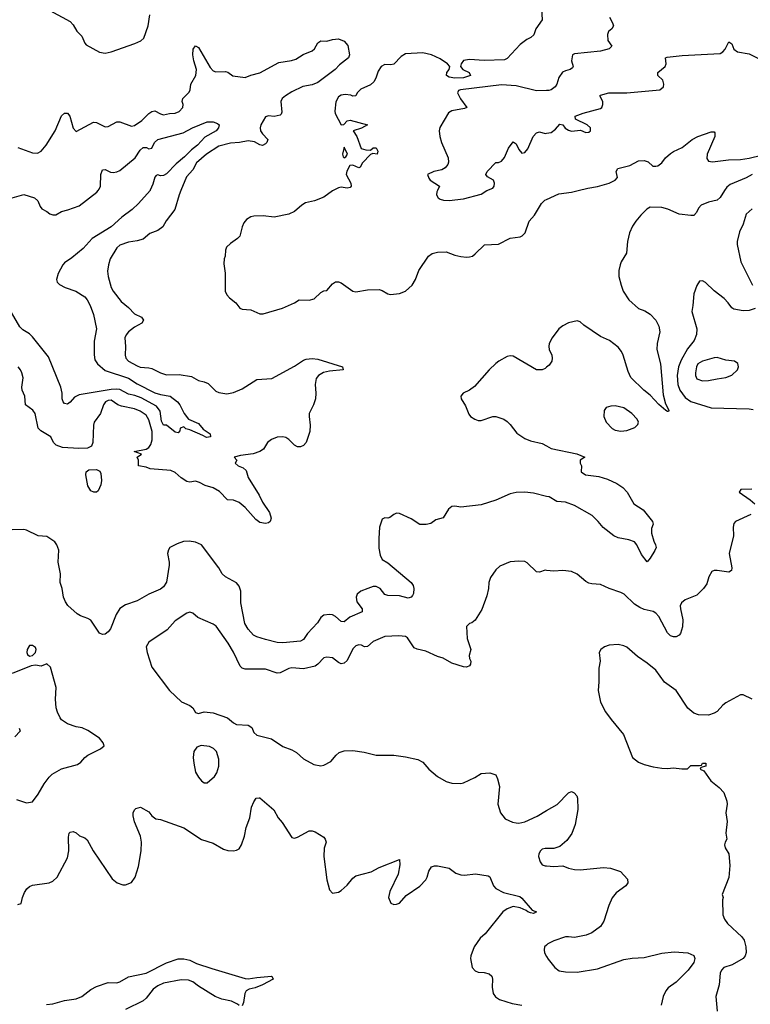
# Model space of a CAD drawing. Header units: inches. Extents: x 1552611 to 1694776, y 811966 to 917215.
# Tile 370 of 549: x 1666382 to 1671398, y 844417 to 851172. Entities that reach past the tile are written whole.
import ezdxf

# ---------------------------------------------------------------- set-up
doc = ezdxf.new("R2010")
doc.units = ezdxf.units.IN
doc.header["$MEASUREMENT"] = 0
for name, color, linetype in [('B6864', 7, 'Continuous'), ('B6865', 7, 'Continuous'), ('B6874', 7, 'Continuous'), ('B6875', 7, 'Continuous')]:
    doc.layers.add(name, color=color, linetype=linetype)

msp = doc.modelspace()

# ---------------------------------------------------------------- linework, layer by layer
at = {"layer": 'B6864', "color": 5}
for points, elevation in [([(1666241.6, 850000), (1666290, 849961.6), (1666330, 849950.2), (1666410, 849972.9), (1666484.7, 849950), (1666508.1, 849928.1), (1666522, 849890), (1666533.8, 849873.8), (1666570, 849855.3), (1666590, 849838.9), (1666610, 849832.7), (1666630, 849834), (1666670, 849856.5), (1666713.5, 849866.5), (1666790, 849895.1), (1666912, 849988), (1666920.9, 850000)], 860), ([(1667277.6, 850000), (1667198.4, 849910), (1667154, 849870), (1667083, 849817), (1667010.1, 849749.9), (1666879.5, 849670), (1666818.4, 849601.6), (1666741.4, 849538.6), (1666690, 849502.9), (1666677.7, 849490), (1666646.6, 849430), (1666634.7, 849390), (1666640.3, 849370), (1666654.7, 849354.7), (1666694.9, 849334.9), (1666768, 849310), (1666830, 849270.4), (1666846.7, 849250), (1666866.7, 849210), (1666890.3, 849150), (1666910.3, 849050), (1666893, 848967), (1666892.9, 848872.9), (1666898.8, 848838.8), (1666917, 848810), (1666970, 848764.4), (1667130, 848713.1), (1667190, 848674.1), (1667310, 848612.2), (1667350, 848600.4), (1667416, 848590), (1667466, 848550), (1667482.8, 848530), (1667510.7, 848470.7), (1667541, 848430), (1667610, 848400.4), (1667642.5, 848362.5), (1667690.7, 848330), (1667693.4, 848310), (1667665.3, 848305.3), (1667640.1, 848320.1), (1667550, 848358), (1667523.7, 848363.7), (1667510, 848379), (1667484.7, 848370), (1667482, 848350), (1667470, 848338), (1667450, 848342), (1667390, 848389), (1667370, 848389), (1667356.9, 848416.9), (1667346.6, 848486.6), (1667321.4, 848521.4), (1667216.9, 848576.9), (1667173.2, 848593.2), (1667130, 848602.3), (1667070, 848633.9), (1667050, 848637.5), (1667010, 848635.5), (1666790, 848598.6), (1666758.6, 848581.4), (1666730, 848548.6), (1666710, 848534.4), (1666690, 848537.7), (1666680.1, 848550), (1666675.1, 848570), (1666673.3, 848610), (1666665, 848650), (1666579.6, 848859.6), (1666470, 848997), (1666450, 849017.1), (1666405, 849045), (1666384.3, 849064.3), (1666310.4, 849190.4)], 860), ([(1667489.5, 850000), (1667477.3, 849970), (1667446.7, 849870), (1667388.9, 849791.1), (1667365, 849750), (1667330, 849724.5), (1667275.8, 849704.2), (1667230, 849667), (1667190, 849654.8), (1667130, 849645.3), (1667070, 849624), (1667050, 849605.6), (1667004.7, 849530), (1666991.3, 849490), (1666985.8, 849445.9), (1666988.9, 849410), (1667010, 849334), (1667023.6, 849310), (1667079.3, 849239.3), (1667130, 849198.3), (1667170, 849152.7), (1667218.4, 849130), (1667232.9, 849110), (1667220.3, 849090), (1667170, 849062.7), (1667130, 849030.6), (1667113.5, 849010), (1667105, 848990), (1667109.1, 848930), (1667107.1, 848870), (1667111.7, 848850), (1667129.7, 848829.7), (1667190, 848796.2), (1667210, 848787.7), (1667270, 848783.2), (1667290, 848777.6), (1667350, 848749.4), (1667390, 848736.3), (1667477, 848737), (1667563, 848723), (1667610, 848695.9), (1667650, 848687.7), (1667676.4, 848676.4), (1667730, 848622.3), (1667750, 848613.8), (1667805.1, 848605.1), (1667850, 848614.7), (1667910, 848638.8), (1668010, 848703.9), (1668113.3, 848710), (1668270, 848795.1), (1668330, 848835), (1668350, 848842.7), (1668390, 848848.1), (1668430, 848841.8), (1668597.6, 848790), (1668602, 848770), (1668510, 848761.4), (1668469, 848751), (1668434.3, 848730), (1668418.6, 848710), (1668410.1, 848670), (1668415.1, 848610), (1668413.4, 848570), (1668400.5, 848530), (1668370.8, 848469.2), (1668368.7, 848450), (1668377.4, 848390), (1668373.7, 848346.4), (1668350, 848272), (1668330, 848251.1), (1668310, 848241.6), (1668290, 848241.6), (1668270, 848252.9), (1668230, 848292.3), (1668210, 848305.7), (1668190, 848310.9), (1668150, 848308.7), (1668110, 848290.5), (1668082.8, 848270), (1668055.3, 848224.8), (1668031.5, 848208.5), (1667986.4, 848193.6), (1667898.8, 848181.2), (1667854, 848170), (1667872, 848150), (1667862, 848130), (1667882, 848110), (1667916.4, 848096.4), (1667938, 848078), (1667951.2, 848030), (1668025.4, 847910), (1668050, 847862), (1668097.7, 847790), (1668108.2, 847751.8), (1668102.3, 847730), (1668090, 847719.8), (1668070, 847715.4), (1668030, 847722.7), (1668003.1, 847743.1), (1667930, 847824.5), (1667890, 847859.8), (1667850, 847876.1), (1667810, 847878.5), (1667754.9, 847934.9), (1667710, 847959.3), (1667655.5, 847975.5), (1667616.3, 847996.3), (1667590, 848004.8), (1667550, 847999.3), (1667530, 848003.4), (1667490, 848029.3), (1667450, 848064.2), (1667419.7, 848079.7), (1667278, 848090), (1667250, 848100.9), (1667198, 848110), (1667198, 848150), (1667188, 848170), (1667218, 848190), (1667168, 848210), (1667250, 848224.4), (1667270, 848236.9), (1667283, 848257), (1667290.9, 848289.1), (1667292.6, 848347.4), (1667270, 848426.6), (1667250, 848458.4), (1667210, 848486.2), (1667170, 848501.7), (1667080.5, 848520.5), (1667056, 848530), (1667010, 848562), (1666990, 848559.5), (1666971, 848550), (1666958.8, 848530), (1666938.4, 848470), (1666893.4, 848410), (1666888.4, 848390), (1666884.1, 848270), (1666874.5, 848245.5), (1666847, 848233), (1666789.4, 848230.6), (1666676.9, 848236.9), (1666632.1, 848252.1), (1666615.7, 848270), (1666596.2, 848310), (1666528.6, 848350), (1666509.7, 848370), (1666488, 848470), (1666472.8, 848492.8), (1666422.4, 848530), (1666418, 848590), (1666399.7, 848630), (1666396.9, 848650), (1666405.4, 848714.6), (1666397.6, 848750), (1666387.3, 848770), (1666372, 848790)], 880), ([(1668533.9, 850000), (1668530, 849998), (1668470, 849954.3), (1668407.3, 849930), (1668345.2, 849914.8), (1668320.3, 849899.7), (1668270, 849856.8), (1668230, 849838.5), (1668130, 849817.7), (1668053.5, 849826.5), (1667990, 849823.6), (1667970, 849819.5), (1667938.6, 849801.5), (1667921.3, 849778.7), (1667909, 849751), (1667893.4, 849686.6), (1667877.3, 849670), (1667830, 849637), (1667802.8, 849610), (1667794.8, 849590), (1667793.4, 849550), (1667785.5, 849530), (1667782.8, 849497.2), (1667793.5, 849433.5), (1667793.7, 849310), (1667804.8, 849284.8), (1667823.6, 849263.6), (1667866.8, 849230), (1667892.8, 849192.8), (1667910, 849186), (1667970, 849181.1), (1668030, 849154), (1668053.2, 849153.2), (1668186.3, 849193.7), (1668269, 849230), (1668302, 849250), (1668370, 849247.6), (1668404.1, 849255.9), (1668450, 849300.5), (1668470, 849310.6), (1668490, 849314), (1668530, 849360.7), (1668550, 849374), (1668570, 849374), (1668590, 849367.3), (1668670, 849310.4), (1668690, 849303.7), (1668770, 849318), (1668850, 849320.3), (1668870, 849314.6), (1668910, 849290.3), (1668926.9, 849286.9), (1668990, 849293.6), (1669030, 849308.2), (1669076.8, 849350), (1669100.4, 849390), (1669122.9, 849450), (1669189.7, 849550.3), (1669212.9, 849567.1), (1669250, 849577.1), (1669310, 849579.3), (1669370, 849557.1), (1669410, 849548), (1669450, 849542), (1669470, 849544.9), (1669490, 849550.5), (1669510, 849565.5), (1669573.6, 849626.4), (1669670, 849632.7), (1669750, 849672.7), (1669818, 849682), (1669831.5, 849688.5), (1669851.4, 849708.6), (1669879.3, 849790), (1669916, 849830), (1669963.7, 849910), (1669987.3, 849932.7), (1670000, 849938.6)], 920), ([(1669250.3, 850000), (1669245.5, 849990), (1669243, 849970), (1669256.3, 849950), (1669270, 849940.4), (1669292.6, 849932.6), (1669331.1, 849931.1), (1669430, 849942.5), (1669550, 849975.2), (1669589.5, 850000)], 940), ([(1670000, 848787.2), (1669990, 848779.3), (1669969.4, 848769.4), (1669930, 848769.3), (1669770, 848863.5), (1669750, 848865.7), (1669730, 848860.9), (1669672, 848830), (1669650, 848812.8), (1669605.5, 848770), (1669505.3, 848654.8), (1669470, 848629.6), (1669426.8, 848610), (1669410.7, 848590), (1669413, 848570), (1669442.2, 848522.2), (1669465.3, 848465.3), (1669477.1, 848450), (1669508, 848430), (1669530, 848422.7), (1669550, 848422), (1669630, 848450.3), (1669650, 848450.3), (1669706, 848430), (1669730, 848415.5), (1669750, 848395.5), (1669795.3, 848335.3), (1669850, 848298), (1669890, 848282.7), (1669970, 848264.9), (1670000, 848247.1)], 920), ([(1670000, 847901.5), (1669910, 847924.4), (1669851.1, 847931.1), (1669790, 847928.7), (1669750, 847918.7), (1669650, 847874.7), (1669550, 847842.4), (1669410, 847827.6), (1669370, 847834.5), (1669350, 847832.7), (1669326.4, 847813.6), (1669290, 847754), (1669239.8, 847740.2), (1669204.5, 847715.5), (1669172.1, 847707.9), (1669130, 847707.3), (1669070, 847747.3), (1668990, 847782.9), (1668970, 847785.6), (1668950, 847777.6), (1668923.4, 847756.6), (1668910, 847751.8), (1668890, 847754), (1668870, 847744.5), (1668853.2, 847690), (1668847.4, 847612.6), (1668847.1, 847547.1), (1668857.2, 847497.2), (1668870, 847468.8), (1668910, 847446.5), (1669070.6, 847310.6), (1669083.9, 847290), (1669088.9, 847270), (1669085.4, 847234.6), (1669079.4, 847220.6), (1669070, 847209.7), (1669050, 847202.4), (1668990, 847218.8), (1668910, 847220.9), (1668890, 847228.3), (1668856.5, 847270), (1668830, 847282.5), (1668810, 847282.9), (1668772.8, 847270), (1668724.9, 847250), (1668699.5, 847230), (1668692.7, 847210), (1668697.3, 847177.3), (1668732.7, 847130), (1668732.7, 847110), (1668648.4, 847071.6), (1668610, 847041.7), (1668590, 847042.6), (1668550, 847077.7), (1668530, 847088.4), (1668510, 847092.1), (1668470, 847086.9), (1668450, 847071.1), (1668426.7, 847033.4), (1668359.2, 846960.8), (1668330, 846920.4), (1668310, 846908.1), (1668190, 846896.8), (1668150, 846898.4), (1668070, 846918.7), (1668010, 846938), (1667988.5, 846950), (1667950, 846989.8), (1667927.1, 847030), (1667901.1, 847170), (1667899.5, 847250), (1667890, 847285.1), (1667870, 847307.8), (1667794.5, 847350), (1667772, 847370), (1667749.6, 847410), (1667630, 847569.8), (1667590, 847587.3), (1667546.2, 847593.8), (1667507.9, 847592.1), (1667463.8, 847576.2), (1667414, 847550), (1667404.4, 847535.6), (1667396.4, 847510), (1667408.8, 847450), (1667408.8, 847428.8), (1667390, 847312.7), (1667370, 847281.1), (1667350, 847264.2), (1667268.7, 847230), (1667190, 847185.1), (1667110, 847158), (1667070, 847132.5), (1667044.1, 847090), (1667006.7, 846993.3), (1666990, 846972), (1666970, 846957), (1666950, 846954.5), (1666930, 846962.7), (1666871.3, 847051.3), (1666850, 847063.9), (1666801.1, 847081.1), (1666776.6, 847096.6), (1666712.9, 847152.9), (1666697.1, 847177.1), (1666684.4, 847210), (1666673.7, 847270), (1666659.3, 847310), (1666662, 847370), (1666646.6, 847450), (1666651.4, 847531.4), (1666637.7, 847570), (1666623, 847590), (1666570, 847625.3), (1666510, 847629.7), (1666429, 847670), (1666410, 847674.5), (1666330, 847672.7)], 920), ([(1670000, 847392.9), (1669990, 847394), (1669950, 847380.7), (1669930, 847382.9), (1669865.3, 847445.3), (1669850, 847454), (1669810, 847457.6), (1669750, 847451.8), (1669677.5, 847422.5), (1669650, 847397.2), (1669615.5, 847344.5), (1669603.5, 847310), (1669600.7, 847270), (1669590, 847219), (1669555.6, 847124.4), (1669508.3, 847051.7), (1669485.5, 847034.5), (1669470, 847029.4), (1669450.4, 847009.6), (1669453.4, 846926.6), (1669479, 846850), (1669468.8, 846810), (1669470.4, 846790), (1669478.4, 846770), (1669478, 846750), (1669470, 846739.3), (1669450, 846729.7), (1669430, 846731.6), (1669350, 846756.4), (1669290, 846791.3), (1669250, 846802.4), (1669170, 846838.3), (1669110, 846852.3), (1669090, 846862), (1669044.2, 846930), (1669030, 846939.8), (1668984.4, 846944.4), (1668890, 846940.4), (1668810, 846905.1), (1668770, 846871.8), (1668750, 846869.6), (1668730, 846879.6), (1668710, 846882.4), (1668690, 846876.9), (1668670, 846855.8), (1668630, 846776.2), (1668610, 846757.6), (1668590, 846751.6), (1668570, 846760.7), (1668530, 846794), (1668490, 846798.9), (1668470, 846794.3), (1668430, 846749.6), (1668410, 846736.3), (1668330, 846718), (1668250, 846724.1), (1668230, 846721.4), (1668170, 846689.8), (1668150, 846688.6), (1668070, 846714.8), (1667930, 846716.4), (1667910, 846722), (1667896, 846736), (1667850, 846832.3), (1667814.3, 846894.3), (1667731.3, 847010), (1667710, 847023.5), (1667606, 847070), (1667570, 847099.3), (1667550, 847106), (1667530, 847101.2), (1667450, 847047.1), (1667393.9, 846986.1), (1667270, 846901.2), (1667250.7, 846870), (1667258, 846830), (1667290.7, 846730), (1667410.3, 846570.3), (1667492.5, 846492.5), (1667550, 846467.3), (1667570, 846450.7), (1667590, 846418), (1667610, 846411), (1667650, 846424), (1667710, 846415.5), (1667810, 846382), (1667850, 846347.7), (1667870, 846336.3), (1667951.8, 846331.8), (1667975.6, 846315.6), (1667990, 846281), (1668010, 846263), (1668110, 846237.1), (1668190, 846184.9), (1668250, 846162), (1668283.7, 846143.7), (1668330, 846100.5), (1668400.9, 846060.9), (1668450, 846053.4), (1668470, 846056.3), (1668517.7, 846082.3), (1668554.5, 846125.5), (1668576.6, 846143.4), (1668610, 846155.5), (1668670, 846157.6), (1668747.4, 846147.4), (1668830, 846125.5), (1668950, 846124.9), (1669030, 846114.9), (1669116.1, 846096.1), (1669150, 846078), (1669190.6, 846030), (1669250, 845979.1), (1669310, 845944.9), (1669350, 845933.4), (1669410, 845930.6), (1669430, 845935.5), (1669507.2, 845972.8), (1669550, 846001), (1669610, 846004.7), (1669650, 845992), (1669663.5, 845963.5), (1669676, 845910), (1669665.5, 845790), (1669683, 845730), (1669714, 845690), (1669765.7, 845665.7), (1669790, 845660.9), (1669810, 845659.6), (1669850, 845667.9), (1669933.7, 845706.3), (1670000, 845745.8)], 940), ([(1666361.1, 845821.1), (1666430, 845798.8), (1666470, 845806.8), (1666510, 845858.8), (1666549.8, 845930.2), (1666584.1, 845975.9), (1666604.6, 845995.4), (1666670, 846032.2), (1666779.1, 846060.9), (1666802.5, 846077.5), (1666829, 846110), (1666850, 846126), (1666938, 846170), (1666962, 846190), (1666955.3, 846210), (1666930, 846242), (1666850, 846296), (1666812.5, 846312.5), (1666770, 846320.9), (1666710, 846340.9), (1666670, 846369.2), (1666661.2, 846381.2), (1666641.2, 846421.2), (1666634, 846450), (1666629.5, 846510), (1666632.3, 846590), (1666593.3, 846730), (1666570, 846751.6), (1666530, 846737.2), (1666490, 846743.7), (1666461.1, 846738.9), (1666330, 846686)], 940), ([(1666378.8, 846310), (1666386, 846290), (1666348.8, 846251.2)], 940), ([(1666370, 845101), (1666392.3, 845107.7), (1666400.9, 845150), (1666415.6, 845184.4), (1666431.6, 845208.4), (1666450, 845224), (1666470, 845233.4), (1666584, 845250), (1666610, 845262.4), (1666639.5, 845290), (1666710, 845421), (1666720.4, 845470), (1666716.6, 845563.4), (1666723, 845590), (1666730, 845597.6), (1666750, 845602), (1666770, 845592), (1666792.7, 845572.7), (1666830, 845557.6), (1666845.4, 845545.4), (1666887.9, 845470), (1667016.7, 845276.7), (1667050.8, 845250), (1667090, 845237), (1667110, 845235.8), (1667150, 845253), (1667175.6, 845290), (1667198, 845362), (1667216.9, 845470), (1667219.5, 845530), (1667212.7, 845570), (1667170, 845668), (1667160.9, 845710), (1667161.2, 845730), (1667170, 845751.3), (1667180.2, 845759.8), (1667212, 845770), (1667270, 845738), (1667290.6, 845710.6), (1667318, 845690), (1667350, 845684.2), (1667510, 845627.1), (1667630, 845547.7), (1667710, 845523.1), (1667780.7, 845480.7), (1667812.1, 845472.1), (1667850, 845470.4), (1667870, 845473), (1667890, 845482.8), (1667905.1, 845510), (1667925.6, 845570), (1667936.9, 845630), (1667963.3, 845696.7), (1667973.6, 845770), (1667990, 845806.8), (1668006.6, 845830), (1668027, 845833), (1668030, 845832.7), (1668128, 845750), (1668156.7, 845696.7), (1668183.4, 845663.4), (1668250, 845560.7), (1668270, 845556.3), (1668290, 845563), (1668370, 845606.4), (1668390, 845606.4), (1668410, 845599.3), (1668470, 845564), (1668480.5, 845550), (1668485.5, 845530), (1668472.2, 845487.8), (1668470.3, 845430), (1668490.3, 845270), (1668510, 845201), (1668530, 845178.8), (1668570, 845184.9), (1668590, 845198), (1668630, 845234.4), (1668670, 845283.1), (1668690, 845298), (1668794.6, 845325.4), (1668850, 845354.9), (1668990, 845410.8), (1668992.8, 845372.8), (1668979.5, 845310), (1668923.8, 845190), (1668914.8, 845150), (1668930.8, 845110.8), (1668950, 845101), (1668970, 845102.8), (1668990, 845110.8), (1669036.6, 845163.4), (1669130, 845226.7), (1669170, 845270.4), (1669180.4, 845290), (1669191.3, 845330), (1669210, 845359.1), (1669230, 845365.5), (1669250, 845365.5), (1669330, 845350.4), (1669376.9, 845316.9), (1669410, 845305.3), (1669436.6, 845303.4), (1669512, 845312), (1669599.1, 845299.1), (1669610.7, 845290.7), (1669634.9, 845230), (1669650.5, 845210), (1669704.7, 845184.7), (1669815.7, 845155.7), (1669830, 845145.2), (1669901.6, 845061.6), (1669931, 845050), (1669910, 845039.6), (1669890, 845043.8), (1669870, 845049.9), (1669860, 845060.1), (1669818.3, 845078.3), (1669770, 845088.3), (1669730, 845072.2), (1669698.6, 845050), (1669578.9, 844901.1), (1669543.8, 844870), (1669501.7, 844810), (1669479.1, 844750), (1669478, 844730), (1669488.4, 844670), (1669510, 844645.5), (1669530, 844638), (1669570, 844634.9), (1669605.8, 844625.8), (1669622.8, 844610), (1669628, 844588), (1669626.6, 844533.4), (1669632.4, 844490), (1669648.1, 844468.1), (1669677.3, 844450), (1669762.6, 844422.7), (1669830, 844410.3)], 920), ([(1670000, 845484.6), (1669990, 845484.5), (1669970, 845480.3), (1669956.9, 845470), (1669945.7, 845450), (1669944.8, 845430), (1669954.3, 845394.3), (1669970, 845372.7), (1669990, 845366.7), (1670000, 845366.1)], 940), ([(1670000, 844822.9), (1669986, 844810), (1669982, 844790), (1669985.7, 844770), (1670000, 844744.1)], 940), ([(1666565.6, 844414.4), (1666610, 844419), (1666690, 844442.8), (1666770, 844454.2), (1666810, 844471.3), (1666870, 844517.6), (1666910, 844539.5), (1666990, 844565.2), (1667050, 844564.2), (1667070, 844570.1), (1667130, 844605.4), (1667250, 844631.2), (1667390, 844701.3), (1667470, 844728.2), (1667509.2, 844729.2), (1667550, 844718.5), (1667597.4, 844697.4), (1667701.6, 844661.6), (1667930, 844594), (1667950, 844590.4), (1668010, 844601.6), (1668110, 844610.6), (1668114, 844610), (1668122, 844590), (1668050, 844549.7), (1667998, 844530), (1667958.5, 844521.5), (1667938, 844510), (1667928.2, 844490), (1667918.4, 844430), (1667910, 844406)], 880), ([(1667890, 844407.3), (1667878, 844418), (1667837.2, 844437.2), (1667770, 844452), (1667725.2, 844470), (1667610, 844541.1), (1667570.5, 844570.5), (1667542.4, 844582.4), (1667490, 844584.3), (1667370, 844561.5), (1667330, 844542.8), (1667299.6, 844520.4), (1667250, 844458.5), (1667230, 844441), (1667110, 844381.3)], 880)]:
    msp.add_lwpolyline(points, dxfattribs=dict(at, elevation=elevation))
for points, elevation in [([(1666910, 847929.2), (1666890.4, 847929.6), (1666870, 847939.1), (1666850, 847974.3), (1666835.8, 848050), (1666839.8, 848070), (1666857.3, 848082.7), (1666910, 848085.3), (1666933.5, 848073.5), (1666939.3, 848059.3), (1666943.9, 848010), (1666940, 847980), (1666921.7, 847938.3)], 880), ([(1666450, 846879), (1666434.8, 846850), (1666431, 846830), (1666436, 846816), (1666450, 846806), (1666470, 846810.8), (1666491.8, 846830), (1666495.6, 846850), (1666490, 846864), (1666470, 846878)], 940), ([(1667628.4, 846191.6), (1667598.8, 846181.2), (1667577.1, 846150), (1667572.4, 846110), (1667577, 846070), (1667590.3, 846010.3), (1667610, 845974.8), (1667630, 845950.8), (1667650, 845936), (1667670, 845936), (1667719.7, 845980.2), (1667736, 846004), (1667749.6, 846050), (1667750, 846098), (1667733.6, 846150), (1667712.4, 846172.4), (1667685.1, 846185.1)], 940)]:
    msp.add_lwpolyline(points, close=True, dxfattribs=dict(at, elevation=elevation))
at = {"layer": 'B6865', "color": 5}
for points, elevation in [([(1666590, 851234), (1666730, 851159.5), (1666750, 851137.1), (1666773.8, 851093.8), (1666810, 851059.5), (1666830.1, 851010.1), (1666839.5, 850999.5), (1666930, 850948.1), (1666970, 850941.6), (1667010, 850951.1), (1667172, 851008), (1667213.1, 851026.9), (1667234.6, 851045.4), (1667264.2, 851130), (1667275.4, 851204.6)], 920), ([(1669964.2, 851250), (1669969.1, 851170), (1669926.2, 851110), (1669911.1, 851068.9), (1669890.4, 851050), (1669863, 851037), (1669817.7, 851002.3), (1669730, 850906.6), (1669710, 850895.6), (1669571.3, 850891.3), (1669470, 850898.2), (1669430, 850891.5), (1669412.4, 850870), (1669408.4, 850850), (1669424.4, 850830), (1669468, 850810), (1669478, 850790), (1669430, 850773), (1669370, 850770.6), (1669330, 850777.7), (1669312.2, 850790), (1669315.1, 850810), (1669329.7, 850830), (1669335.1, 850850), (1669318.7, 850870), (1669270, 850902.6), (1669209.3, 850930), (1669150, 850944.1), (1669030, 850938.4), (1669000.7, 850919.3), (1668950, 850866), (1668930, 850862), (1668890, 850864.7), (1668864.9, 850850), (1668842.2, 850817.8), (1668827, 850770), (1668813.5, 850746.5), (1668790, 850725.6), (1668725.1, 850694.9), (1668698.8, 850670), (1668690, 850648.7), (1668670, 850646), (1668654.6, 850654.6), (1668617.6, 850657.6), (1668590, 850654.3), (1668570, 850643.1), (1668552, 850608), (1668545.2, 850545.2), (1668547.7, 850527.7), (1668588.8, 850450), (1668607.3, 850452.7), (1668630, 850477.1), (1668650, 850481.6), (1668770.8, 850450), (1668730, 850427.8), (1668672, 850410), (1668698, 850370), (1668727.3, 850287.3), (1668759.1, 850279.1), (1668790, 850277.3), (1668808, 850292), (1668830, 850291.8), (1668841.6, 850270), (1668836, 850250), (1668807.1, 850252.9), (1668790, 850247), (1668735.3, 850190), (1668719.5, 850160.5), (1668710, 850155.1), (1668670, 850174.3), (1668649.3, 850170.7), (1668627.5, 850132.5), (1668624.7, 850110), (1668655.1, 850050), (1668657.5, 850030), (1668650, 850019.8), (1668630, 850016.8), (1668590, 850022.6), (1668570, 850018.7), (1668533.9, 850000)], 920), ([(1666370, 850294), (1666470, 850257.4), (1666503.7, 850256.3), (1666530, 850268.9), (1666564.6, 850310), (1666626.2, 850410), (1666670, 850512.4), (1666690, 850531.6), (1666710, 850530.3), (1666725.7, 850510), (1666750, 850426.8), (1666770, 850404.9), (1666890, 850469.2), (1666910, 850467.2), (1666970, 850437.2), (1666990, 850438.6), (1667050, 850470.3), (1667070, 850471.8), (1667150, 850442.3), (1667170, 850445.7), (1667220.5, 850479.5), (1667270, 850528.9), (1667290, 850542.3), (1667310, 850547.4), (1667350, 850525.5), (1667370, 850519.6), (1667410, 850528.8), (1667450, 850531.4), (1667477.3, 850542.7), (1667503.5, 850570), (1667505.7, 850590), (1667498.3, 850610), (1667503.5, 850630), (1667546.1, 850673.9), (1667553.1, 850690), (1667558, 850730), (1667590.7, 850789.3), (1667595.3, 850830), (1667577.5, 850890), (1667570.9, 850930), (1667572.8, 850970), (1667590, 850992.3), (1667610, 850981.6), (1667690, 850843.8), (1667710, 850821.5), (1667730, 850814), (1667796.4, 850816.4), (1667812, 850812), (1667845.7, 850785.7), (1667930, 850775), (1667970, 850791.8), (1668030, 850807.3), (1668161.8, 850878.2), (1668247.8, 850892.2), (1668278.5, 850901.5), (1668327.9, 850932.1), (1668390, 850957), (1668407.2, 850972.8), (1668430, 851012.7), (1668450, 851025.7), (1668490, 851023.7), (1668530, 851036.9), (1668570, 851040.9), (1668610, 851025.5), (1668634.3, 850994.4), (1668647.2, 850930), (1668639.1, 850910), (1668578.4, 850861.6), (1668547.9, 850830), (1668430, 850741.7), (1668390, 850725.3), (1668325.5, 850714.5), (1668250, 850677.9), (1668206.1, 850650), (1668184.6, 850630), (1668175.6, 850610), (1668182.6, 850537.3), (1668177.4, 850522.6), (1668170, 850517.3), (1668130, 850507.3), (1668090, 850511.4), (1668070, 850506), (1668037.7, 850450), (1668033.7, 850430), (1668036.5, 850410), (1668048.8, 850388.8), (1668085.7, 850350), (1668079.5, 850330), (1668070, 850320.5), (1668050, 850309.7), (1668030, 850313.7), (1667993.3, 850333.3), (1667950, 850340.3), (1667891.6, 850328.4), (1667830, 850324.2), (1667750, 850303.8), (1667664.4, 850250), (1667595.6, 850190), (1667570, 850141.1), (1667527.3, 850092.7), (1667489.5, 850000)], 880), ([(1670000, 850685), (1669930, 850683.2), (1669790, 850717.3), (1669690, 850724.1), (1669408.8, 850691.2), (1669394.9, 850685.1), (1669388.5, 850670), (1669407.8, 850627.8), (1669451, 850570), (1669437.1, 850562.9), (1669350, 850546.8), (1669326.9, 850533.1), (1669267.2, 850432.8), (1669261.5, 850410), (1669265.8, 850370), (1669277.8, 850330), (1669324, 850224), (1669326.3, 850193.7), (1669322.2, 850177.8), (1669304.2, 850155.8), (1669279.3, 850140.7), (1669226, 850130), (1669182, 850110), (1669190, 850084.7), (1669201, 850070), (1669264.7, 850030), (1669250.3, 850000)], 940), ([(1666920.9, 850000), (1666928.3, 850010), (1666936.2, 850030), (1666939.7, 850110), (1666950, 850142.8), (1666970, 850143.8), (1667006.3, 850126.3), (1667024.5, 850124.5), (1667050, 850127.7), (1667070, 850137.4), (1667175.4, 850224.6), (1667210, 850276.8), (1667230, 850295.1), (1667253.9, 850293.9), (1667270, 850285.7), (1667289.7, 850290.3), (1667307, 850330), (1667330, 850350.9), (1667503.8, 850396.2), (1667569.2, 850430), (1667670, 850470.4), (1667710.9, 850470.9), (1667739.8, 850459.8), (1667750.8, 850450.8), (1667746.8, 850430), (1667730.4, 850410), (1667654.6, 850365.4), (1667604.2, 850310), (1667561.8, 850278.2), (1667514.3, 850230), (1667457.3, 850182.7), (1667390, 850113.3), (1667370, 850102.7), (1667350, 850101.4), (1667330, 850107.1), (1667318.3, 850101.7), (1667309.3, 850090.7), (1667296.9, 850043.1), (1667278.7, 850001.3), (1667277.6, 850000)], 860), ([(1669589.5, 850000), (1669590, 850000.3), (1669630, 850016.3), (1669640.7, 850030), (1669642.9, 850050), (1669634.5, 850070), (1669594.5, 850094.5), (1669582.7, 850110), (1669592.3, 850130), (1669650, 850192), (1669670, 850191.3), (1669690, 850201), (1669710, 850226), (1669737.6, 850290), (1669770, 850334.8), (1669790, 850321), (1669810, 850281), (1669830, 850256), (1669850, 850261), (1669870, 850286.8), (1669906.9, 850370), (1669930, 850396.5), (1669950, 850402.6), (1669990, 850392), (1670000, 850393.4)], 940)]:
    msp.add_lwpolyline(points, dxfattribs=dict(at, elevation=elevation))
at = {"layer": 'B6865', "color": 5, "elevation": 920}
msp.add_lwpolyline([(1668610, 850298), (1668599.6, 850250), (1668603.7, 850230), (1668610, 850224.9), (1668620.9, 850230), (1668632, 850250)], close=True, dxfattribs=at)
at = {"layer": 'B6874', "color": 5}
for points, elevation in [([(1671221.7, 850000), (1671190, 849951.8), (1671170, 849933.6), (1671110, 849918.9), (1671061.5, 849898.5), (1671041.7, 849878.3), (1671028.8, 849850), (1671011.1, 849828.9), (1670990, 849827.3), (1670910, 849838.3), (1670831.7, 849871.7), (1670790, 849882.6), (1670710, 849885.1), (1670688.1, 849871.9), (1670646.3, 849830), (1670611.7, 849790), (1670590, 849754.5), (1670569.1, 849710), (1670554, 849650), (1670548, 849570), (1670510.3, 849510), (1670503.6, 849490), (1670495.8, 849450), (1670496.4, 849410), (1670510.4, 849350), (1670525.3, 849310), (1670563.1, 849250), (1670630, 849190.4), (1670674, 849174), (1670710, 849152), (1670748.9, 849110), (1670768.9, 849070), (1670777.4, 849030), (1670757.6, 848950), (1670757.1, 848910), (1670780.3, 848810), (1670798.8, 848598.8), (1670815.8, 848535.8), (1670832.4, 848507.6), (1670838, 848490), (1670835.6, 848484.4), (1670830, 848482.9), (1670817.2, 848490), (1670770, 848531.1), (1670710, 848595.1), (1670666, 848630), (1670578, 848718), (1670558.5, 848758.5), (1670526.2, 848870), (1670514.6, 848894.6), (1670490, 848925.6), (1670430.9, 848970), (1670370, 848999.1), (1670255.3, 849075.3), (1670230, 849098.4), (1670210, 849105.6), (1670150, 849091.9), (1670110, 849070.8), (1670084.4, 849050), (1670036.9, 848990), (1670016.9, 848950), (1670014.9, 848930), (1670017.6, 848910), (1670034.4, 848870), (1670037.6, 848850), (1670034.4, 848830), (1670018.3, 848801.7), (1670000, 848787.2)], 920), ([(1670000, 849938.6), (1670082.7, 849977.3), (1670170, 849988.6), (1670216.1, 850000)], 920), ([(1671410, 849873.3), (1671370, 849837.6), (1671347.8, 849770), (1671323.5, 849716.5), (1671308.3, 849650), (1671308.2, 849630), (1671333.8, 849510), (1671412.9, 849350)], 940), ([(1671430.4, 849189.6), (1671390, 849175.6), (1671350, 849173.6), (1671285.6, 849185.6), (1671270, 849194), (1671246, 849230), (1671218.8, 849258.8), (1671150, 849311.8), (1671090, 849369.3), (1671070, 849379.3), (1671050, 849379), (1671030, 849348.7), (1671010.5, 849290), (1671003.8, 849210), (1670995.8, 849170), (1671031.2, 849051.2), (1671029.1, 849010.9), (1671011.8, 848970), (1670966.2, 848913.8), (1670923.9, 848836.1), (1670906, 848790), (1670895.7, 848730), (1670899.3, 848670), (1670913.4, 848630), (1670950, 848579.7), (1670990, 848551.8), (1671130, 848509.1), (1671390, 848501.6), (1671416.4, 848496.4)], 940), ([(1670000, 848247.1), (1670030, 848229.3), (1670206.9, 848193.1), (1670262.8, 848170), (1670231, 848150), (1670231, 848130), (1670238, 848110), (1670236, 848070), (1670266.8, 848050), (1670357.5, 848037.5), (1670418.6, 848018.6), (1670481.6, 847990), (1670522.5, 847962.5), (1670553.7, 847930), (1670599.5, 847850), (1670662, 847810), (1670726.8, 847730), (1670730.7, 847710), (1670718.8, 847681.2), (1670719.5, 847650), (1670735.1, 847595.1), (1670748, 847570), (1670750.6, 847550), (1670743, 847530), (1670710, 847477.2), (1670690, 847453.2), (1670650, 847503.7), (1670618, 847570), (1670602, 847590), (1670564.1, 847604.1), (1670490, 847616.9), (1670460.9, 847630), (1670386.9, 847686.9), (1670353.3, 847730), (1670311.8, 847770), (1670190, 847839.7), (1670130, 847861.6), (1670070, 847865.6), (1670017.1, 847897.1), (1670000, 847901.5)], 920), ([(1671409.5, 847950.5), (1671331.9, 847948.1), (1671320.4, 847930), (1671397.8, 847877.8), (1671429.4, 847850)], 940), ([(1671402, 847778), (1671297.3, 847730), (1671285.1, 847714.9), (1671281.1, 847690), (1671282.6, 847630), (1671253.4, 847510), (1671272, 847410), (1671268.1, 847391.9), (1671250, 847382.4), (1671170, 847393.7), (1671150, 847392.8), (1671134.7, 847385.3), (1671114, 847350), (1671099.4, 847300.6), (1671076.5, 847270), (1671030, 847224), (1670950, 847191), (1670925.7, 847170), (1670917.4, 847150), (1670917.8, 847130), (1670934.2, 847054.2), (1670933.5, 847006.5), (1670918.3, 846961.7), (1670910, 846949.6), (1670890, 846938), (1670870, 846937.4), (1670850, 846945.1), (1670830, 846965.6), (1670770, 847076.9), (1670750, 847099.8), (1670730.5, 847110.5), (1670670, 847125), (1670639.1, 847139.1), (1670602.2, 847162.2), (1670530.9, 847230), (1670510, 847241.8), (1670428.7, 847268.7), (1670370, 847297.6), (1670310, 847300.5), (1670290, 847306.3), (1670270, 847316.3), (1670210, 847367.8), (1670170, 847385.1), (1670110, 847393), (1670050, 847387.6), (1670000, 847392.9)], 940), ([(1671410, 846509.2), (1671350, 846539), (1671330, 846539), (1671230, 846484), (1671210, 846469), (1671170, 846425.2), (1671150, 846413.2), (1671110, 846401.2), (1671041.5, 846401.5), (1671010, 846413.2), (1670970, 846449.2), (1670890, 846569), (1670810, 846627), (1670748.6, 846708.6), (1670690, 846756.9), (1670623.3, 846803.3), (1670550, 846867), (1670530, 846876.2), (1670490, 846884.5), (1670430, 846880.9), (1670398, 846870), (1670371.3, 846850), (1670361, 846830), (1670366.8, 846770), (1670358, 846722), (1670358, 846630), (1670353, 846570), (1670370.4, 846490), (1670403.1, 846423.1), (1670442, 846370), (1670528.3, 846268.3), (1670588.4, 846110), (1670630, 846078.3), (1670670, 846061.1), (1670730, 846045.5), (1670790, 846037.3), (1670830, 846034.8), (1670870, 846038.8), (1670928, 846032), (1670967.3, 846032.7), (1670990, 846054), (1671050, 846054), (1671062, 846058), (1671070, 846072), (1671091.6, 846071.6), (1671092, 846050), (1671058, 846042), (1671054, 846030), (1671078, 846018), (1671126.8, 845950), (1671185.1, 845905.1), (1671216.3, 845870), (1671237.3, 845810), (1671238.8, 845790), (1671230.8, 845730), (1671239.1, 845670), (1671230.6, 845590), (1671236, 845550), (1671224.7, 845530), (1671221, 845510), (1671224.7, 845490), (1671251, 845450), (1671258, 845370), (1671250, 845286), (1671204.7, 845170), (1671211, 845150), (1671206.4, 845133.6), (1671208.2, 845030), (1671219.9, 844999.9), (1671240.5, 844970), (1671339.2, 844879.2), (1671356.5, 844856.5), (1671368.2, 844810), (1671368.4, 844771.6), (1671362, 844750), (1671348.4, 844731.6), (1671273.1, 844686.9), (1671217.3, 844670), (1671199.5, 844650), (1671191.8, 844630), (1671183.8, 844550), (1671162.4, 844470), (1671170.4, 844370)], 960), ([(1670000, 845745.8), (1670071.5, 845788.5), (1670150, 845867.7), (1670170, 845877.3), (1670188.1, 845868.1), (1670206.6, 845846.6), (1670212.1, 845832), (1670213.1, 845753.1), (1670195.5, 845650), (1670172.3, 845587.7), (1670138.9, 845541.1), (1670090, 845498.7), (1670050, 845484.7), (1670000, 845484.6)], 940), ([(1670000, 845366.1), (1670050, 845363.1), (1670110, 845366), (1670150, 845350.4), (1670190, 845341.6), (1670230, 845338.3), (1670390, 845355.1), (1670438.8, 845350), (1670507.2, 845327.2), (1670554.2, 845274.2), (1670557, 845250), (1670544.2, 845230), (1670477.9, 845182.1), (1670450, 845147.1), (1670426.4, 845093.6), (1670393.2, 844986.8), (1670370, 844949.6), (1670310, 844907.3), (1670271.3, 844890), (1670190, 844874.3), (1670150, 844880.5), (1670130, 844878.9), (1670049, 844851), (1670008.9, 844831.1), (1670000, 844822.9)], 940), ([(1670000, 844744.1), (1670010, 844726), (1670057.1, 844670), (1670086.4, 844646.4), (1670130, 844638.5), (1670210, 844636.2), (1670350, 844660.7), (1670530, 844724.7), (1670586.1, 844733.9), (1670670, 844736.9), (1670790, 844767.3), (1670875.7, 844775.7), (1670970, 844770.2), (1671011, 844751), (1671017, 844730), (1671010, 844703.7), (1670971.8, 844650), (1670890, 844569.6), (1670834.9, 844530), (1670818, 844510), (1670800.7, 844470), (1670786.8, 844410)], 940)]:
    msp.add_lwpolyline(points, dxfattribs=dict(at, elevation=elevation))
for points, elevation in [([(1671170, 848853.3), (1671150, 848852.6), (1671070, 848829.8), (1671038.3, 848810), (1671027.8, 848790), (1671021.8, 848750), (1671020.8, 848730), (1671030, 848708.8), (1671070, 848694.7), (1671110, 848696.9), (1671170, 848708.4), (1671230, 848716.2), (1671270, 848732.7), (1671309.7, 848770), (1671317.2, 848790), (1671312.3, 848812.3), (1671290, 848829.7), (1671230, 848835.7)], 960), ([(1670470, 848522), (1670439.5, 848520.5), (1670409, 848511), (1670395.5, 848490), (1670392.4, 848450), (1670408.5, 848410), (1670450, 848366.4), (1670470, 848356.4), (1670510, 848348.7), (1670550, 848354), (1670606, 848374), (1670626.3, 848393.7), (1670629.3, 848410), (1670620.9, 848430), (1670585.1, 848470), (1670530, 848508.2)], 940)]:
    msp.add_lwpolyline(points, close=True, dxfattribs=dict(at, elevation=elevation))
at = {"layer": 'B6875', "color": 5}
for points, elevation in [([(1670430.5, 851190), (1670452.7, 851150), (1670458, 851130), (1670447.3, 851110), (1670425.5, 851090), (1670417.1, 851070), (1670420.5, 851030), (1670447.3, 850990), (1670428.7, 850971.3), (1670370, 850955.9), (1670190, 850938), (1670176.3, 850930), (1670170.6, 850890.6), (1670181, 850850), (1670178, 850842), (1670162, 850830), (1670130, 850822), (1670108.9, 850811.1), (1670084.5, 850775.5), (1670070.3, 850730), (1670058.9, 850710), (1670030.5, 850690), (1670014.7, 850685.3), (1670000, 850685)], 940), ([(1670000, 850393.4), (1670030, 850397.6), (1670059.6, 850420.4), (1670090, 850454.8), (1670110, 850451), (1670127.7, 850427.7), (1670150, 850412.7), (1670170, 850407.7), (1670233.4, 850413.4), (1670270, 850398.8), (1670290, 850401), (1670302, 850410), (1670302, 850430), (1670278, 850450), (1670199, 850490), (1670195.3, 850510), (1670250, 850530.3), (1670370, 850563), (1670379.3, 850570), (1670386.6, 850590), (1670386, 850610), (1670364, 850650), (1670370, 850654.8), (1670426, 850670), (1670550, 850669.1), (1670777.2, 850690), (1670802.7, 850710), (1670803.7, 850730), (1670796.6, 850756.6), (1670764, 850790), (1670764, 850810), (1670812.7, 850850), (1670820.9, 850870), (1670816, 850910), (1670826.3, 850913.7), (1670930, 850927.1), (1671190, 850940.5), (1671210, 850950.2), (1671225, 850970), (1671250, 851018.8), (1671256.3, 851016.3), (1671270, 851006), (1671284.9, 850970), (1671310, 850950.4), (1671390, 850938), (1671487.3, 850890)], 940), ([(1670216.1, 850000), (1670283.4, 850016.6), (1670350, 850026.9), (1670429.4, 850050), (1670469.3, 850070), (1670485.2, 850090), (1670477.2, 850130), (1670489, 850150), (1670570, 850171.5), (1670630, 850202.8), (1670670, 850205.2), (1670696.1, 850196.1), (1670728, 850168), (1670750, 850166.2), (1670763.7, 850170), (1670789.6, 850190), (1670816.8, 850223.2), (1670850, 850253.1), (1670870, 850267.2), (1670930, 850295.3), (1670998, 850350), (1671037.2, 850370), (1671130, 850402), (1671150, 850403), (1671155.3, 850395.3), (1671153.4, 850370), (1671102, 850250), (1671099.5, 850219.5), (1671110, 850201.6), (1671137.3, 850197.3), (1671248.7, 850211.3), (1671330, 850212.5), (1671390, 850221.2), (1671550, 850261)], 920), ([(1671411.2, 850108.8), (1671370, 850086.9), (1671259, 850041), (1671236.9, 850023.1), (1671221.7, 850000)], 920)]:
    msp.add_lwpolyline(points, dxfattribs=dict(at, elevation=elevation))

doc.saveas('drawing.dxf')
